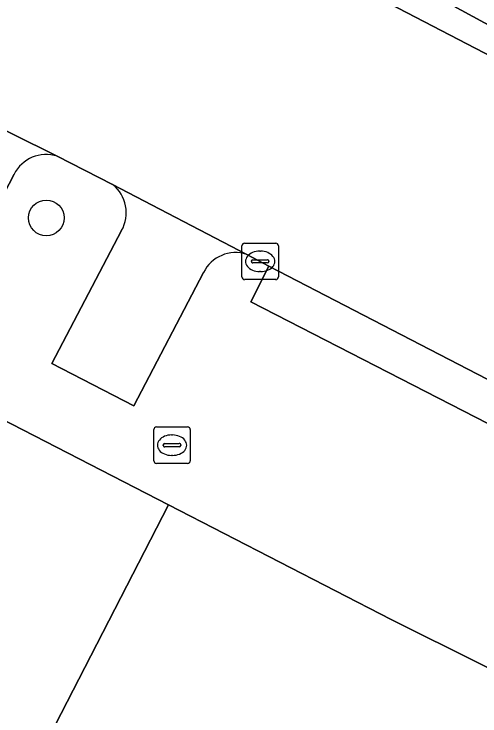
# Model space of a CAD drawing. Extents: x 160349 to 161355, y 381727 to 382854.
# Drawn here: x 160830.29 to 160843.06, y 382352.95 to 382372.18 of the extents above; entities that cross this region are included whole.
import ezdxf

# ---------------------------------------------------------------- set-up
doc = ezdxf.new("R2010")
doc.units = 0
for name, color, linetype in [('IMGEO_Boom', 7, 'Continuous'), ('IMGEO_Brandkraan', 7, 'Continuous'), ('IMGEO_Erf', 7, 'Continuous'), ('IMGEO_Kolk', 7, 'Continuous'), ('IMGEO_Pand', 7, 'Continuous'), ('IMGEO_Parkeervlak_open', 7, 'Continuous'), ('IMGEO_Rijbaan_lokaal_open', 7, 'Continuous'), ('IMGEO_Voetpad_open', 7, 'Continuous')]:
    doc.layers.add(name, color=color, linetype=linetype)

msp = doc.modelspace()

# ---------------------------------------------------------------- linework, layer by layer
at = {"layer": 'IMGEO_Boom'}
msp.add_circle((160831.172, 382366.597), 0.489, dxfattribs=at)
at = {"layer": 'IMGEO_Brandkraan'}
for p, q in [((160834.193, 382360.872), (160835.045, 382360.872)), ((160834.118, 382359.946), (160834.118, 382360.798)), ((160834.606, 382360.652), (160834.631, 382360.652)), ((160835.119, 382360.798), (160835.119, 382359.946)), ((160834.377, 382360.366), (160834.377, 382360.378)), ((160834.815, 382360.329), (160834.417, 382360.329)), ((160834.42, 382360.415), (160834.818, 382360.415)), ((160834.861, 382360.378), (160834.861, 382360.366)), ((160834.629, 382360.092), (160834.604, 382360.092)), ((160835.045, 382359.872), (160834.193, 382359.872))]:
    msp.add_line(p, q, dxfattribs=at)
for points in [[(160834.193, 382360.872), (160835.045, 382360.872)], [(160834.118, 382359.946), (160834.118, 382360.798)], [(160835.119, 382360.798), (160835.119, 382359.946)], [(160835.045, 382359.872), (160834.193, 382359.872)]]:
    msp.add_lwpolyline(points, dxfattribs=at)
for centre, radius, start, end in [((160834.195, 382360.796), 0.0765, 91.552, 178.448), ((160834.195, 382360.796), 0.0765, 91.552, 178.448), ((160835.043, 382360.796), 0.0765, 1.552, 88.448), ((160835.043, 382360.796), 0.0765, 1.552, 88.448), ((160834.417, 382360.375), 0.0403, 85.8775, 175.7526), ((160834.414, 382360.365), 0.0366, 178.938, 274.7102), ((160834.818, 382360.372), 0.043, 264.8664, 352.4533), ((160834.822, 382360.377), 0.0386, 1.7309, 96.639), ((160834.195, 382359.948), 0.0765, 181.552, 268.448), ((160834.195, 382359.948), 0.0765, 181.552, 268.448), ((160835.043, 382359.948), 0.0765, 271.552, 358.448), ((160835.043, 382359.948), 0.0765, 271.552, 358.448)]:
    msp.add_arc(centre, radius, start, end, dxfattribs=at)
for centre, major_axis, ratio, start_param, end_param in [((160834.605, 382360.372), (-0.387, 0.002), 0.722429, 4.712389, 7.853982), ((160834.63, 382360.372), (-0.39, 0.002), 0.717154, 1.570796, 4.712389)]:
    msp.add_ellipse(centre, major_axis=major_axis, ratio=ratio, start_param=start_param, end_param=end_param, dxfattribs=at)
at = {"layer": 'IMGEO_Erf'}
for points in [[(160831.47, 382378.308), (160850.954, 382367.718), (160851.847, 382371.587), (160848.973, 382372.251)], [(160831.084, 382352.062), (160834.522, 382358.737), (160823.776, 382364.261), (160819.927, 382366.214), (160817.648, 382361.764), (160813.302, 382353.278), (160816.9, 382351.435)]]:
    msp.add_lwpolyline(points, dxfattribs=at)
at = {"layer": 'IMGEO_Kolk'}
for p, q in [((160836.608, 382365.906), (160837.46, 382365.906)), ((160836.533, 382364.98), (160836.533, 382365.832)), ((160837.021, 382365.686), (160837.046, 382365.686)), ((160837.534, 382365.832), (160837.534, 382364.98)), ((160836.792, 382365.4), (160836.792, 382365.412)), ((160837.23, 382365.363), (160836.832, 382365.363)), ((160836.835, 382365.449), (160837.233, 382365.449)), ((160837.276, 382365.412), (160837.276, 382365.4)), ((160837.044, 382365.126), (160837.019, 382365.126)), ((160837.46, 382364.906), (160836.608, 382364.906))]:
    msp.add_line(p, q, dxfattribs=at)
for points in [[(160836.608, 382365.906), (160837.46, 382365.906)], [(160836.533, 382364.98), (160836.533, 382365.832)], [(160837.534, 382365.832), (160837.534, 382364.98)], [(160837.46, 382364.906), (160836.608, 382364.906)]]:
    msp.add_lwpolyline(points, dxfattribs=at)
for centre, radius, start, end in [((160836.61, 382365.83), 0.0765, 91.552, 178.448), ((160836.61, 382365.83), 0.0765, 91.552, 178.448), ((160837.458, 382365.83), 0.0765, 1.552, 88.448), ((160837.458, 382365.83), 0.0765, 1.552, 88.448), ((160836.832, 382365.409), 0.0403, 85.8775, 175.7526), ((160836.829, 382365.399), 0.0366, 178.938, 274.7102), ((160837.233, 382365.406), 0.043, 264.8664, 352.4533), ((160837.237, 382365.411), 0.0386, 1.7309, 96.639), ((160836.61, 382364.982), 0.0765, 181.552, 268.448), ((160836.61, 382364.982), 0.0765, 181.552, 268.448), ((160837.458, 382364.982), 0.0765, 271.552, 358.448), ((160837.458, 382364.982), 0.0765, 271.552, 358.448)]:
    msp.add_arc(centre, radius, start, end, dxfattribs=at)
for centre, major_axis, ratio, start_param, end_param in [((160837.02, 382365.406), (-0.387, 0.002), 0.722429, 4.712389, 7.853982), ((160837.045, 382365.406), (-0.39, 0.002), 0.717154, 1.570796, 4.712389)]:
    msp.add_ellipse(centre, major_axis=major_axis, ratio=ratio, start_param=start_param, end_param=end_param, dxfattribs=at)
at = {"layer": 'IMGEO_Pand'}
msp.add_lwpolyline([(160840.624, 382355.601), (160834.522, 382358.737), (160831.084, 382352.062), (160828.387, 382346.825), (160829.49, 382346.35), (160836.117, 382343.497), (160838.502, 382348.57), (160837.297, 382349.138), (160837.402, 382349.342), (160837.883, 382350.276), (160841.911, 382348.27), (160841.622, 382347.689), (160852.95, 382342.635), (160855.442, 382348.219)], close=True, dxfattribs=at)
at = {"layer": 'IMGEO_Parkeervlak_open'}
for points in [[(160831.471, 382368.287), (160827.802, 382370.103)], [(160828.063, 382368.887), (160826.17, 382365.274), (160828.371, 382364.109), (160830.288, 382367.791)], [(160836.667, 382365.599), (160832.99, 382367.513)], [(160833.235, 382366.249), (160831.322, 382362.612), (160833.575, 382361.452), (160835.479, 382365.098)]]:
    msp.add_lwpolyline(points, dxfattribs=at)
for centre, radius, start, end in [((160831.17, 382367.346), 0.988, 72.2778, 153.2162), ((160832.366, 382366.736), 0.997, 330.7304, 51.2087), ((160836.359, 382364.671), 0.978, 71.6425, 154.0895)]:
    msp.add_arc(centre, radius, start, end, dxfattribs=at)
at = {"layer": 'IMGEO_Rijbaan_lokaal_open'}
for points in [[(160851.259, 382367.027), (160843.171, 382371.121), (160816.589, 382384.923)], [(160799.55, 382384.598), (160800.225, 382384.222), (160803.917, 382382.318), (160805.403, 382381.588), (160815.833, 382376.227), (160816.846, 382375.72), (160822.824, 382372.668), (160823.097, 382372.543), (160827.651, 382370.194), (160827.802, 382370.103), (160831.471, 382368.287), (160832.99, 382367.513), (160836.667, 382365.599), (160837.274, 382365.279), (160844.809, 382361.38), (160844.984, 382361.288), (160850.841, 382358.243), (160853.229, 382357.027), (160861.281, 382352.862), (160861.561, 382352.753)]]:
    msp.add_lwpolyline(points, dxfattribs=at)
at = {"layer": 'IMGEO_Voetpad_open'}
for points in [[(160865.485, 382363.027), (160862.094, 382364.207), (160850.954, 382367.718), (160831.47, 382378.308), (160833.009, 382381.315), (160825.072, 382383.925), (160824.965, 382383.698), (160813.753, 382388.163), (160812.604, 382384.607)], [(160816.589, 382384.923), (160843.171, 382371.121), (160851.259, 382367.027)], [(160802.752, 382381.834), (160800.936, 382378.337), (160800.092, 382378.799), (160798.877, 382376.326), (160812.061, 382369.528), (160812.35, 382370.094), (160819.927, 382366.214), (160823.776, 382364.261), (160834.522, 382358.737), (160840.624, 382355.601), (160855.442, 382348.219), (160856.177, 382349.769), (160851.599, 382352.248), (160853.479, 382355.802)], [(160830.288, 382367.791), (160828.371, 382364.109), (160826.17, 382365.274), (160828.063, 382368.887)], [(160832.99, 382367.513), (160831.471, 382368.287)], [(160831.322, 382362.612), (160833.235, 382366.249)], [(160844.984, 382361.288), (160844.809, 382361.38), (160844.302, 382360.434), (160836.781, 382364.299), (160837.274, 382365.279), (160836.667, 382365.599)], [(160835.479, 382365.098), (160833.575, 382361.452), (160831.322, 382362.612)]]:
    msp.add_lwpolyline(points, dxfattribs=at)
msp.add_lwpolyline([(160837.274, 382365.279), (160836.781, 382364.299), (160844.302, 382360.434), (160844.809, 382361.38)], close=True, dxfattribs=at)
for centre, radius, start, end in [((160831.17, 382367.346), 0.988, 72.2778, 153.2162), ((160832.366, 382366.736), 0.997, 330.7304, 51.2087), ((160836.359, 382364.671), 0.978, 71.6425, 154.0895)]:
    msp.add_arc(centre, radius, start, end, dxfattribs=at)

doc.saveas('drawing.dxf')
